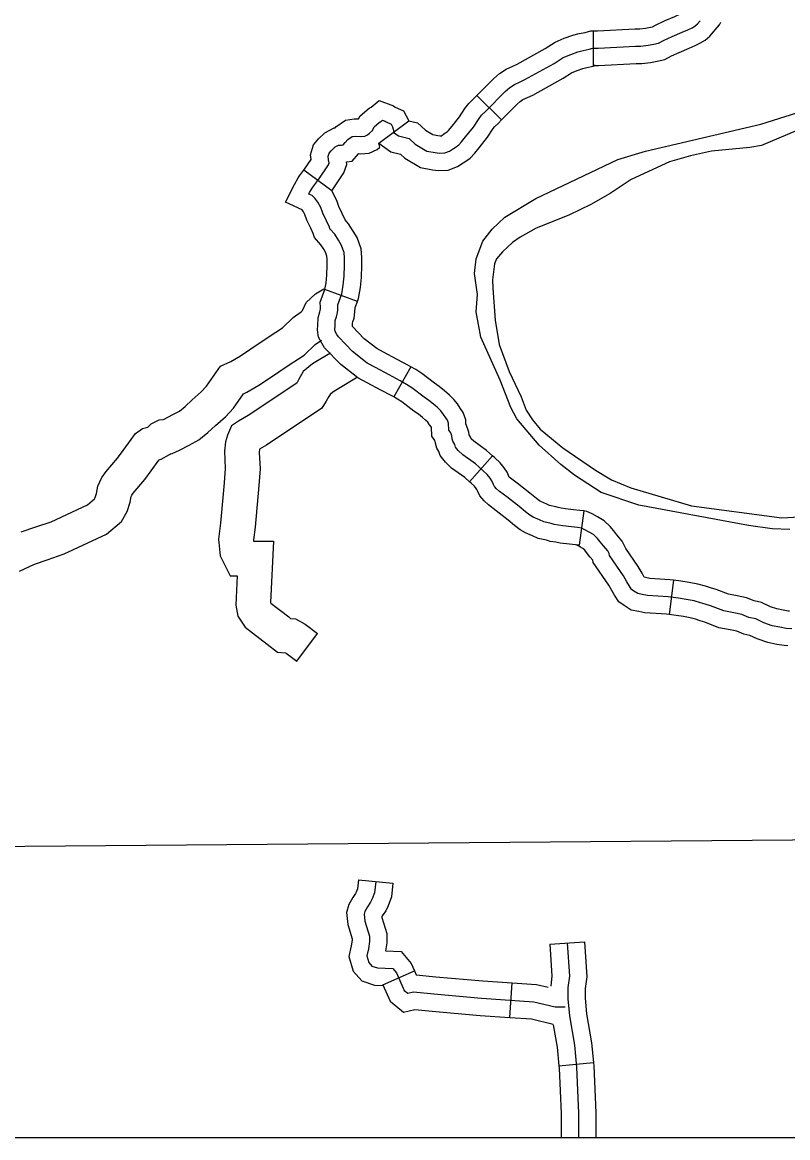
# Model space of a CAD drawing. Extents: x 1377389 to 1380723, y 1168351 to 1170484.
# Drawn here: x 1379012.3 to 1379078.5, y 1168702.1 to 1168798.6 of the extents above; entities that cross this region are included whole.
import ezdxf

# ---------------------------------------------------------------- set-up
doc = ezdxf.new("R2010")
doc.units = 0
doc.layers.add('B_Fill', color=7, linetype='Continuous')
doc.layers.add('B_Text', color=7, linetype='Continuous')

msp = doc.modelspace()

# ---------------------------------------------------------------- linework, layer by layer
at = {"layer": 'B_Fill'}
for p, q in [((1379061.742, 1168794.896), (1379061.742, 1168797.896)), ((1379053.784, 1168790.197), (1379051.644, 1168792.299)), ((1379043.173, 1168788.17), (1379045.765, 1168790.128)), ((1379039.084, 1168784.048), (1379036.683, 1168785.847)), ((1379041.311, 1168774.466), (1379038.499, 1168775.511)), ((1379045.936, 1168768.82), (1379044.453, 1168766.212)), ((1379053.005, 1168761.123), (1379051.014, 1168758.879)), ((1379060.904, 1168756.344), (1379060.507, 1168753.371)), ((1379068.653, 1168750.355), (1379068.286, 1168747.377)), ((1379041.401, 1168724.424), (1379044.385, 1168724.116)), ((1379057.973, 1168718.861), (1379060.966, 1168719.052)), ((1379043.506, 1168715.34), (1379046.252, 1168716.548)), ((1379054.486, 1168712.5), (1379054.689, 1168715.493)), ((1379058.75, 1168708.315), (1379061.736, 1168708.604))]:
    msp.add_line(p, q, dxfattribs=at)
for points in [[(1379061.742, 1168797.896), (1379062.096, 1168797.896), (1379065.34, 1168798.083), (1379065.756, 1168798.083), (1379066.246, 1168798.14), (1379066.683, 1168798.215), (1379066.833, 1168798.246), (1379067.104, 1168798.405), (1379067.953, 1168798.79), (1379068.79, 1168799.145), (1379069.256, 1168799.365), (1379069.584, 1168799.516), (1379069.654, 1168799.555), (1379069.693, 1168799.589), (1379069.839, 1168799.754), (1379069.953, 1168799.894), (1379070.092, 1168800.06)], [(1379041.947, 1168788.794), (1379042.188, 1168788.903), (1379042.363, 1168789.056), (1379042.604, 1168789.275), (1379042.757, 1168789.604), (1379043.195, 1168789.976), (1379043.348, 1168790.064), (1379043.479, 1168790.173), (1379043.72, 1168790.086), (1379043.807, 1168790.02), (1379044.223, 1168789.823), (1379044.355, 1168789.582), (1379044.486, 1168789.078), (1379044.858, 1168788.816), (1379045.777, 1168788.575), (1379046.302, 1168788.093), (1379047.312, 1168787.489), (1379048.044, 1168787.36), (1379048.388, 1168787.317), (1379048.862, 1168787.331), (1379049.278, 1168787.489), (1379049.637, 1168787.733), (1379049.766, 1168787.819), (1379050.082, 1168788.035), (1379050.326, 1168788.294), (1379050.671, 1168788.725), (1379051.36, 1168789.572), (1379051.833, 1168790.319), (1379052.063, 1168790.607), (1379052.451, 1168790.98), (1379054.101, 1168792.661), (1379054.503, 1168793.006), (1379054.905, 1168793.264), (1379055.393, 1168793.494), (1379055.809, 1168793.681), (1379058.336, 1168795.089), (1379059.125, 1168795.592), (1379059.771, 1168795.865), (1379060.374, 1168796.095), (1379060.833, 1168796.195), (1379061.364, 1168796.31), (1379061.694, 1168796.396), (1379062.139, 1168796.396), (1379065.383, 1168796.583), (1379065.843, 1168796.583), (1379066.46, 1168796.655), (1379066.962, 1168796.741), (1379067.379, 1168796.827), (1379067.795, 1168797.071), (1379068.556, 1168797.416), (1379069.402, 1168797.775), (1379069.89, 1168798.005), (1379070.264, 1168798.178), (1379070.522, 1168798.321), (1379070.752, 1168798.523), (1379070.981, 1168798.781)], [(1379061.742, 1168794.896), (1379062.183, 1168794.896), (1379065.427, 1168795.083), (1379065.93, 1168795.083), (1379066.674, 1168795.17), (1379067.241, 1168795.267), (1379067.925, 1168795.409), (1379068.486, 1168795.738), (1379069.158, 1168796.042), (1379070.015, 1168796.406), (1379070.525, 1168796.646), (1379070.944, 1168796.839), (1379071.39, 1168797.088), (1379071.811, 1168797.456), (1379072.123, 1168797.808), (1379072.268, 1168797.985), (1379072.637, 1168798.428), (1379072.758, 1168798.642)], [(1379051.644, 1168792.299), (1379053.076, 1168793.758), (1379053.605, 1168794.211), (1379054.177, 1168794.579), (1379054.766, 1168794.857), (1379055.136, 1168795.023), (1379057.567, 1168796.378), (1379058.425, 1168796.924), (1379059.212, 1168797.257), (1379059.944, 1168797.536), (1379060.514, 1168797.661), (1379061.016, 1168797.769), (1379061.502, 1168797.896), (1379061.742, 1168797.896)], [(1379053.784, 1168790.197), (1379055.127, 1168791.564), (1379055.402, 1168791.8), (1379055.634, 1168791.949), (1379056.02, 1168792.131), (1379056.483, 1168792.339), (1379059.104, 1168793.8), (1379059.825, 1168794.259), (1379060.33, 1168794.473), (1379060.804, 1168794.653), (1379061.152, 1168794.729), (1379061.713, 1168794.851), (1379061.887, 1168794.896), (1379061.742, 1168794.896)], [(1379036.305, 1168785.356), (1379036.743, 1168785.941), (1379037.299, 1168786.761), (1379037.239, 1168787.18), (1379037.523, 1168788.032), (1379037.932, 1168788.544), (1379038.503, 1168789.079), (1379039.293, 1168789.505), (1379039.377, 1168789.505), (1379039.455, 1168789.598), (1379040.268, 1168790.173), (1379041.027, 1168790.3), (1379041.418, 1168790.281), (1379041.536, 1168790.534), (1379042.329, 1168791.209), (1379042.489, 1168791.3), (1379043.181, 1168791.878), (1379044.442, 1168791.419), (1379044.587, 1168791.311), (1379045.307, 1168790.969), (1379045.765, 1168790.128)], [(1379045.765, 1168790.128), (1379046.517, 1168789.931), (1379047.203, 1168789.302), (1379047.845, 1168788.918), (1379048.268, 1168788.843), (1379048.459, 1168788.82), (1379048.565, 1168788.823), (1379048.581, 1168788.829), (1379048.799, 1168788.977), (1379048.927, 1168789.063), (1379049.103, 1168789.182), (1379049.193, 1168789.278), (1379049.503, 1168789.666), (1379050.14, 1168790.45), (1379050.61, 1168791.192), (1379050.952, 1168791.619), (1379051.395, 1168792.046), (1379051.644, 1168792.299)], [(1379078.727, 1168754.73), (1379077.206, 1168754.803), (1379075.156, 1168755.075), (1379065.669, 1168756.846), (1379062.404, 1168757.946), (1379060.082, 1168759.429), (1379058.903, 1168760.36), (1379057.052, 1168762.043), (1379055.114, 1168764.324), (1379054.592, 1168765.303), (1379053.67, 1168767.669), (1379051.989, 1168771.384), (1379051.575, 1168773.571), (1379051.689, 1168775.079), (1379051.43, 1168776.892), (1379051.574, 1168778.161), (1379052.166, 1168779.711), (1379052.961, 1168780.728), (1379054.054, 1168781.778), (1379056.761, 1168783.379), (1379063.845, 1168786.775), (1379066.252, 1168787.482), (1379076.219, 1168789.821), (1379080.437, 1168791.147)], [(1379083.224, 1168790.928), (1379076.28, 1168787.979), (1379075.269, 1168787.795), (1379071.946, 1168787.489), (1379070.125, 1168787.089), (1379068.33, 1168786.57), (1379065, 1168785.041), (1379063.195, 1168783.82), (1379061.518, 1168782.865)], [(1379043.173, 1168788.17), (1379044.214, 1168787.433), (1379045.037, 1168787.218), (1379045.401, 1168786.884), (1379046.779, 1168786.06), (1379047.82, 1168785.876), (1379048.318, 1168785.814), (1379049.159, 1168785.839), (1379049.976, 1168786.15), (1379050.475, 1168786.489), (1379050.605, 1168786.576), (1379051.062, 1168786.887), (1379051.459, 1168787.309), (1379051.839, 1168787.783), (1379052.579, 1168788.694), (1379053.056, 1168789.447), (1379053.174, 1168789.594), (1379053.506, 1168789.914), (1379053.784, 1168790.197)], [(1379062.318, 1168753.684), (1379062.079, 1168753.971), (1379061.744, 1168754.294), (1379061.362, 1168754.521), (1379060.932, 1168754.748), (1379060.717, 1168754.856), (1379060.359, 1168754.904), (1379059.845, 1168754.963), (1379059.08, 1168755.047), (1379058.71, 1168755.119), (1379058.34, 1168755.167), (1379058.065, 1168755.262), (1379057.444, 1168755.394), (1379057.074, 1168755.573), (1379056.524, 1168755.8), (1379056.226, 1168755.968), (1379055.855, 1168756.267), (1379055.294, 1168756.721), (1379054.231, 1168757.558), (1379053.61, 1168758.024), (1379053.359, 1168758.251), (1379053.18, 1168758.466), (1379053.096, 1168758.646), (1379052.953, 1168758.957), (1379052.797, 1168759.184), (1379052.547, 1168759.495), (1379052.176, 1168759.853), (1379051.543, 1168760.415), (1379050.42, 1168761.216), (1379050.038, 1168761.587), (1379049.811, 1168761.862), (1379049.74, 1168762.089), (1379049.572, 1168762.376), (1379049.513, 1168762.591), (1379049.489, 1168762.842), (1379049.393, 1168763.105), (1379049.226, 1168763.332), (1379049.202, 1168763.942), (1379049.106, 1168764.193), (1379048.963, 1168764.42), (1379048.76, 1168764.707), (1379048.521, 1168765.006), (1379048.246, 1168765.293), (1379047.9, 1168765.592), (1379047.494, 1168765.915), (1379047.09, 1168766.201), (1379046.011, 1168767.008), (1379045.565, 1168767.305), (1379045.019, 1168767.616), (1379044.052, 1168768.137), (1379042.862, 1168768.77), (1379042.167, 1168769.13), (1379040.888, 1168770.143), (1379039.663, 1168771.404), (1379039.535, 1168771.612), (1379039.397, 1168771.878), (1379039.362, 1168772.086), (1379039.385, 1168772.352), (1379039.397, 1168772.838), (1379039.489, 1168773.15), (1379039.559, 1168773.37), (1379039.605, 1168773.706), (1379039.616, 1168773.96), (1379039.606, 1168774.185), (1379039.956, 1168775.126), (1379040.087, 1168775.893), (1379040.175, 1168776.66), (1379040.197, 1168777.623), (1379040.197, 1168778.215), (1379040.153, 1168778.718), (1379039.912, 1168779.375), (1379039.672, 1168779.792), (1379039.343, 1168780.295), (1379038.928, 1168780.777), (1379038.884, 1168780.909), (1379038.643, 1168781.456), (1379038.315, 1168782.113), (1379038.14, 1168782.617), (1379037.899, 1168783.077), (1379037.615, 1168783.427), (1379037.396, 1168783.646), (1379037.111, 1168783.778), (1379037.177, 1168783.909), (1379037.439, 1168784.369), (1379037.965, 1168785.07), (1379038.796, 1168786.297), (1379038.862, 1168786.472), (1379038.818, 1168786.735), (1379038.774, 1168787.041), (1379038.862, 1168787.304), (1379039.037, 1168787.523), (1379039.387, 1168787.852), (1379039.672, 1168788.005), (1379039.934, 1168788.005), (1379040.087, 1168788.027), (1379040.262, 1168788.224), (1379040.481, 1168788.487), (1379040.853, 1168788.75), (1379041.116, 1168788.794), (1379041.575, 1168788.772), (1379041.947, 1168788.794)], [(1379039.084, 1168784.048), (1379040.138, 1168785.603), (1379040.408, 1168786.322), (1379040.369, 1168786.552), (1379040.844, 1168786.62), (1379041.4, 1168787.246), (1379041.426, 1168787.277), (1379041.584, 1168787.27), (1379042.314, 1168787.313), (1379043.01, 1168787.629), (1379043.257, 1168787.845), (1379043.173, 1168788.17)], [(1379038.499, 1168775.511), (1379038.501, 1168775.518), (1379038.602, 1168776.105), (1379038.677, 1168776.762), (1379038.697, 1168777.64), (1379038.697, 1168778.15), (1379038.676, 1168778.39), (1379038.549, 1168778.737), (1379038.393, 1168779.006), (1379038.142, 1168779.392), (1379037.598, 1168780.022), (1379037.483, 1168780.369), (1379037.285, 1168780.819), (1379036.93, 1168781.53), (1379036.759, 1168782.02), (1379036.64, 1168782.248), (1379036.516, 1168782.4), (1379035.078, 1168783.065), (1379035.854, 1168784.617), (1379036.183, 1168785.194), (1379036.305, 1168785.356)], [(1379041.311, 1168774.466), (1379041.411, 1168774.735), (1379041.573, 1168775.681), (1379041.673, 1168776.557), (1379041.697, 1168777.606), (1379041.697, 1168778.28), (1379041.63, 1168779.047), (1379041.276, 1168780.014), (1379040.95, 1168780.577), (1379040.545, 1168781.199), (1379040.239, 1168781.554), (1379040.001, 1168782.094), (1379039.7, 1168782.697), (1379039.52, 1168783.214), (1379039.084, 1168784.048)], [(1379061.518, 1168782.865), (1379059.601, 1168781.939), (1379056.793, 1168780.815), (1379055.408, 1168780.053), (1379054.729, 1168779.582), (1379053.865, 1168778.783), (1379053.353, 1168778.159), (1379053.171, 1168777.73), (1379053.011, 1168776.36), (1379053.023, 1168775.639), (1379053.244, 1168772.862), (1379053.575, 1168770.752), (1379054.437, 1168768.404), (1379055.491, 1168766.225), (1379055.921, 1168765.061), (1379056.457, 1168764.222), (1379057.131, 1168763.43), (1379059.08, 1168761.811), (1379061.901, 1168759.869), (1379063.296, 1168759.048), (1379064.984, 1168758.36), (1379070.207, 1168756.783), (1379078.044, 1168755.742), (1379081.611, 1168755.958)], [(1379012.211, 1168754.524), (1379013.478, 1168754.96), (1379014.804, 1168755.414), (1379017.959, 1168756.882), (1379018.564, 1168757.394), (1379018.627, 1168757.503), (1379018.738, 1168757.86), (1379018.862, 1168758.481), (1379019.181, 1168759.246), (1379019.58, 1168759.76), (1379020.563, 1168760.926), (1379021.043, 1168761.578), (1379021.719, 1168762.524), (1379022.115, 1168763.051), (1379022.706, 1168763.474), (1379023.164, 1168763.605), (1379023.215, 1168763.634), (1379023.463, 1168763.883), (1379024.159, 1168764.231), (1379024.511, 1168764.26), (1379024.596, 1168764.299), (1379025.348, 1168764.689), (1379025.919, 1168764.996), (1379026.405, 1168765.399), (1379027.011, 1168765.952), (1379027.794, 1168766.657), (1379028.251, 1168767.137), (1379029.461, 1168768.864), (1379030.351, 1168769.279), (1379031.188, 1168769.768), (1379032.014, 1168770.332), (1379033.674, 1168771.439), (1379034.819, 1168772.191), (1379035.745, 1168773.079), (1379036.454, 1168773.576), (1379036.558, 1168773.703), (1379036.879, 1168774.392), (1379037.681, 1168775.128), (1379038.402, 1168775.561)], [(1379044.453, 1168766.212), (1379044.293, 1168766.303), (1379043.344, 1168766.815), (1379042.164, 1168767.442), (1379041.349, 1168767.865), (1379039.88, 1168769.028), (1379038.47, 1168770.479), (1379038.229, 1168770.874), (1379037.956, 1168771.396), (1379037.851, 1168772.027), (1379037.887, 1168772.435), (1379037.902, 1168773.073), (1379038.055, 1168773.589), (1379038.09, 1168773.701), (1379038.109, 1168773.842), (1379038.115, 1168773.959), (1379038.093, 1168774.42), (1379038.499, 1168775.511)], [(1379045.936, 1168768.82), (1379045.746, 1168768.928), (1379044.76, 1168769.46), (1379043.559, 1168770.098), (1379042.985, 1168770.395), (1379041.895, 1168771.258), (1379040.884, 1168772.299), (1379040.892, 1168772.603), (1379040.924, 1168772.712), (1379041.027, 1168773.04), (1379041.1, 1168773.569), (1379041.117, 1168773.945), (1379041.311, 1168774.466)], [(1379012.077, 1168751.122), (1379013.36, 1168751.747), (1379014.452, 1168752.122), (1379015.926, 1168752.627), (1379019.59, 1168754.332), (1379020.902, 1168755.443), (1379021.391, 1168756.293), (1379021.649, 1168757.117), (1379021.746, 1168757.602), (1379021.796, 1168757.722), (1379021.912, 1168757.872), (1379022.92, 1168759.067), (1379023.471, 1168759.816), (1379024.14, 1168760.751), (1379024.152, 1168760.767), (1379024.338, 1168760.82), (1379025.053, 1168761.229), (1379025.125, 1168761.301), (1379025.288, 1168761.315), (1379025.915, 1168761.604), (1379026.75, 1168762.036), (1379027.602, 1168762.496), (1379028.374, 1168763.134), (1379029.027, 1168763.731), (1379029.886, 1168764.504), (1379030.578, 1168765.23), (1379031.457, 1168766.485), (1379031.745, 1168766.619), (1379032.792, 1168767.23), (1379033.692, 1168767.845), (1379035.33, 1168768.938), (1379036.696, 1168769.835), (1379037.655, 1168770.754), (1379038.198, 1168771.135)], [(1379038.969, 1168770.003), (1379038.148, 1168769.521), (1379037.434, 1168769.069), (1379036.627, 1168768.413), (1379036.22, 1168767.701), (1379036.055, 1168767.399), (1379031.858, 1168764.598), (1379031.012, 1168764.11), (1379030.415, 1168763.711), (1379030.062, 1168762.916), (1379029.904, 1168762.335), (1379029.813, 1168761.517), (1379029.879, 1168760.024), (1379029.789, 1168758.79), (1379029.468, 1168755.284), (1379029.286, 1168753.907), (1379029.427, 1168752.45), (1379030.291, 1168750.72), (1379030.911, 1168750.72), (1379030.785, 1168748.202), (1379030.977, 1168747.24), (1379031.603, 1168746.3), (1379033.507, 1168744.826), (1379034.389, 1168744.109), (1379035.074, 1168744.069), (1379035.146, 1168744.027), (1379036.083, 1168743.332), (1379037.871, 1168745.74)], [(1379053.005, 1168761.123), (1379052.479, 1168761.59), (1379051.383, 1168762.372), (1379051.153, 1168762.596), (1379051.12, 1168762.7), (1379050.987, 1168762.927), (1379050.964, 1168763.175), (1379050.729, 1168763.82), (1379050.707, 1168763.851), (1379050.691, 1168764.246), (1379050.455, 1168764.867), (1379050.21, 1168765.254), (1379049.959, 1168765.61), (1379049.651, 1168765.995), (1379049.28, 1168766.382), (1379048.857, 1168766.747), (1379048.395, 1168767.115), (1379047.973, 1168767.414), (1379046.877, 1168768.233), (1379046.353, 1168768.583), (1379045.936, 1168768.82)], [(1379041.236, 1168767.855), (1379039.71, 1168766.959), (1379039.188, 1168766.629), (1379038.954, 1168766.439), (1379038.84, 1168766.239), (1379038.62, 1168765.836), (1379038.222, 1168765.238), (1379033.442, 1168762.049), (1379032.852, 1168761.708), (1379032.82, 1168761.418), (1379032.884, 1168759.981), (1379032.779, 1168758.544), (1379032.45, 1168754.952), (1379032.305, 1168753.855), (1379032.318, 1168753.72), (1379034.064, 1168753.72), (1379033.8, 1168748.424), (1379033.803, 1168748.409), (1379033.828, 1168748.372), (1379035.372, 1168747.176), (1379035.531, 1168747.047), (1379035.953, 1168747.022), (1379036.791, 1168746.543), (1379037.871, 1168745.74)], [(1379051.014, 1168758.879), (1379050.607, 1168759.24), (1379049.457, 1168760.061), (1379048.934, 1168760.568), (1379048.468, 1168761.132), (1379048.359, 1168761.478), (1379048.179, 1168761.788), (1379048.032, 1168762.317), (1379048.02, 1168762.44), (1379047.745, 1168762.814), (1379047.715, 1168763.588), (1379047.561, 1168763.805), (1379047.391, 1168764.017), (1379047.212, 1168764.204), (1379046.943, 1168764.436), (1379046.593, 1168764.715), (1379046.207, 1168764.988), (1379045.145, 1168765.782), (1379044.777, 1168766.028), (1379044.453, 1168766.212)], [(1379060.904, 1168756.344), (1379060.545, 1168756.392), (1379060.013, 1168756.454), (1379059.305, 1168756.532), (1379058.949, 1168756.6), (1379058.686, 1168756.634), (1379058.469, 1168756.71), (1379057.933, 1168756.824), (1379057.688, 1168756.943), (1379057.18, 1168757.152), (1379057.069, 1168757.214), (1379056.798, 1168757.433), (1379056.23, 1168757.893), (1379055.145, 1168758.747), (1379054.565, 1168759.182), (1379054.454, 1168759.283), (1379054.262, 1168759.699), (1379054.002, 1168760.079), (1379053.656, 1168760.508), (1379053.196, 1168760.953), (1379053.005, 1168761.123)], [(1379060.507, 1168753.371), (1379060.173, 1168753.415), (1379059.677, 1168753.473), (1379058.856, 1168753.563), (1379058.471, 1168753.637), (1379057.994, 1168753.699), (1379057.662, 1168753.815), (1379056.955, 1168753.964), (1379056.46, 1168754.204), (1379055.869, 1168754.448), (1379055.382, 1168754.721), (1379054.912, 1168755.1), (1379054.358, 1168755.549), (1379053.317, 1168756.369), (1379052.654, 1168756.866), (1379052.274, 1168757.21), (1379051.902, 1168757.656), (1379051.735, 1168758.015), (1379051.643, 1168758.214), (1379051.593, 1168758.288), (1379051.437, 1168758.481), (1379051.156, 1168758.753), (1379051.014, 1168758.879)], [(1379068.653, 1168750.355), (1379068.347, 1168750.393), (1379066.608, 1168750.512), (1379066.238, 1168750.591), (1379066.135, 1168750.61), (1379066.127, 1168750.615), (1379066.126, 1168750.617), (1379065.942, 1168750.948), (1379065.604, 1168751.533), (1379064.535, 1168753.093), (1379064.521, 1168753.156), (1379064.228, 1168753.743), (1379063.75, 1168754.281), (1379063.49, 1168754.621), (1379063.179, 1168754.994), (1379062.66, 1168755.494), (1379062.096, 1168755.83), (1379061.618, 1168756.082), (1379061.163, 1168756.31), (1379060.902, 1168756.344)], [(1379068.286, 1168747.377), (1379068.06, 1168747.405), (1379066.191, 1168747.534), (1379065.653, 1168747.648), (1379065.011, 1168747.767), (1379064.388, 1168748.166), (1379063.94, 1168748.486), (1379063.562, 1168749.055), (1379063.332, 1168749.469), (1379063.065, 1168749.931), (1379061.725, 1168751.885), (1379061.68, 1168752.093), (1379061.435, 1168752.37), (1379061.145, 1168752.748), (1379060.978, 1168752.949), (1379060.828, 1168753.094), (1379060.628, 1168753.212), (1379060.269, 1168753.402), (1379060.509, 1168753.37)], [(1379078.891, 1168746.154), (1379078.41, 1168746.181), (1379077.876, 1168746.274), (1379077.209, 1168746.408), (1379076.475, 1168746.662), (1379075.78, 1168746.996), (1379075.193, 1168747.129), (1379074.565, 1168747.37), (1379073.871, 1168747.517), (1379073.009, 1168747.686), (1379071.866, 1168748.127), (1379071.412, 1168748.265), (1379070.999, 1168748.403), (1379070.448, 1168748.554), (1379069.773, 1168748.678), (1379069.099, 1168748.789), (1379068.204, 1168748.899), (1379066.4, 1168749.023), (1379065.945, 1168749.119), (1379065.573, 1168749.188), (1379065.229, 1168749.409), (1379065.036, 1168749.547), (1379064.844, 1168749.836), (1379064.637, 1168750.208), (1379064.334, 1168750.732), (1379063.13, 1168752.489), (1379063.094, 1168752.656), (1379062.975, 1168752.895), (1379062.592, 1168753.326), (1379062.318, 1168753.684)], [(1379078.71, 1168747.666), (1379078.582, 1168747.673), (1379078.153, 1168747.749), (1379077.603, 1168747.859), (1379077.047, 1168748.051), (1379076.278, 1168748.421), (1379075.63, 1168748.568), (1379074.992, 1168748.813), (1379074.171, 1168748.987), (1379073.427, 1168749.133), (1379072.355, 1168749.547), (1379071.867, 1168749.694), (1379071.436, 1168749.838), (1379070.783, 1168750.018), (1379070.03, 1168750.156), (1379069.311, 1168750.274), (1379068.653, 1168750.355)], [(1379078.544, 1168744.671), (1379078.239, 1168744.688), (1379077.6, 1168744.8), (1379076.815, 1168744.957), (1379075.902, 1168745.272), (1379075.282, 1168745.571), (1379074.756, 1168745.69), (1379074.139, 1168745.927), (1379073.571, 1168746.047), (1379072.592, 1168746.24), (1379071.378, 1168746.708), (1379070.957, 1168746.836), (1379070.562, 1168746.967), (1379070.113, 1168747.091), (1379069.517, 1168747.2), (1379068.886, 1168747.304), (1379068.286, 1168747.377)], [(1379005.511, 1168727.263), (1379099.917, 1168728.043)], [(1379041.401, 1168724.424), (1379041.32, 1168723.643), (1379041.214, 1168723.36), (1379041.157, 1168723.246), (1379040.916, 1168722.883), (1379040.564, 1168722.279), (1379040.364, 1168721.579), (1379040.479, 1168720.542), (1379040.857, 1168719.313), (1379040.857, 1168719.187), (1379040.782, 1168718.711), (1379040.574, 1168717.775), (1379040.945, 1168716.512), (1379041.703, 1168715.659), (1379042.795, 1168715.295), (1379043.536, 1168715.272), (1379043.506, 1168715.34)], [(1379042.893, 1168724.27), (1379042.793, 1168723.297), (1379042.591, 1168722.76), (1379042.457, 1168722.492), (1379042.189, 1168722.089), (1379041.954, 1168721.686), (1379041.887, 1168721.451), (1379041.954, 1168720.847), (1379042.357, 1168719.539), (1379042.357, 1168719.069), (1379042.256, 1168718.431), (1379042.122, 1168717.827), (1379042.29, 1168717.257), (1379042.558, 1168716.955), (1379043.061, 1168716.787), (1379044.381, 1168716.747), (1379044.688, 1168716.378), (1379045.362, 1168714.844), (1379045.669, 1168714.598), (1379046.16, 1168714.721), (1379047.938, 1168714.537), (1379052.048, 1168714.169), (1379056.587, 1168713.862), (1379058.427, 1168713.432), (1379059.286, 1168713.432)], [(1379044.385, 1168724.116), (1379044.265, 1168722.951), (1379043.968, 1168722.16), (1379043.757, 1168721.738), (1379043.462, 1168721.295), (1379043.422, 1168721.225), (1379043.43, 1168721.153), (1379043.857, 1168719.764), (1379043.857, 1168718.951), (1379043.749, 1168718.267), (1379045.102, 1168718.225), (1379045.976, 1168717.176), (1379046.252, 1168716.548)], [(1379059.47, 1168718.957), (1379059.654, 1168716.072), (1379059.531, 1168715.089), (1379059.531, 1168714.107), (1379059.654, 1168712.634), (1379060.083, 1168710.117), (1379060.267, 1168708.214), (1379060.451, 1168704.224), (1379060.451, 1168702.096)], [(1379060.966, 1168719.052), (1379061.16, 1168716.026), (1379061.031, 1168714.996), (1379061.031, 1168714.17), (1379061.143, 1168712.823), (1379061.571, 1168710.316), (1379061.736, 1168708.604)], [(1379057.973, 1168718.861), (1379058.148, 1168716.117), (1379058.035, 1168715.216)], [(1379046.252, 1168716.548), (1379046.403, 1168716.204), (1379048.083, 1168716.03), (1379052.165, 1168715.664), (1379054.689, 1168715.493)], [(1379043.506, 1168715.34), (1379044.137, 1168713.903), (1379045.312, 1168712.963), (1379046.268, 1168713.202), (1379047.794, 1168713.044), (1379051.93, 1168712.673), (1379054.486, 1168712.5)], [(1379054.689, 1168715.493), (1379056.809, 1168715.35), (1379057.816, 1168715.115)], [(1379054.486, 1168712.5), (1379056.364, 1168712.373), (1379058.254, 1168711.932)], [(1379058.263, 1168711.864), (1379058.595, 1168709.918), (1379058.75, 1168708.315)], [(1379058.75, 1168708.315), (1379058.77, 1168708.107), (1379058.951, 1168704.189), (1379058.951, 1168702.096)], [(1379061.736, 1168708.604), (1379061.764, 1168708.321), (1379061.951, 1168704.258), (1379061.951, 1168702.096)]]:
    msp.add_lwpolyline(points, dxfattribs=at)
at = {"layer": 'B_Text'}
msp.add_lwpolyline([(1378340.611, 1169579.427), (1379848.033, 1169579.427), (1379848.033, 1168702.096), (1378340.611, 1168702.096)], close=True, dxfattribs=at)

doc.saveas('drawing.dxf')
